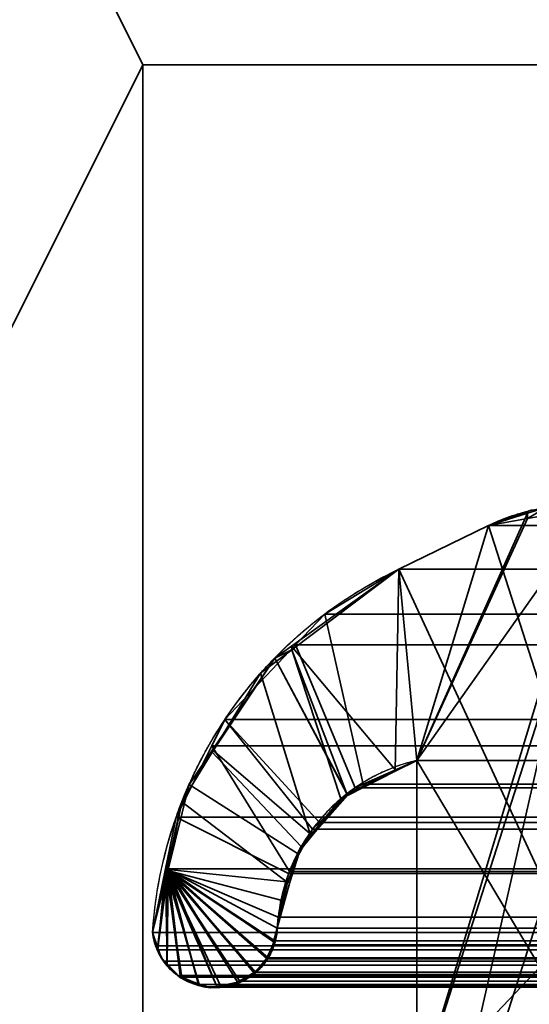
# Model space of a CAD drawing. Header units: millimetres. Extents: x -490 to 6690, y -115 to 152.
# Tile 314 of 656: x 1140.43 to 1142.8, y 8.62 to 13.21. Entities that reach past the tile are written whole.
import ezdxf

# ---------------------------------------------------------------- set-up
doc = ezdxf.new("R2010")
doc.units = ezdxf.units.MM
doc.layers.add('151', color=253, linetype='Continuous')

# ---------------------------------------------------------------- blocks, each defined once
blk = doc.blocks.new('UG_SURFACE_002')
at = {"layer": '151', "color": 252, "linetype": 'Continuous', "lineweight": 35}
for points in [[(2040, -6.2, 2202.5001), (2040, 133.2, 2202.5001), (960, 133.2, 2202.5001), (960, -6.2, 2202.5001)], [(1110, -6.2, 2052.5), (1110, 133.2, 2052.5), (1890, 133.2, 2052.5), (1890, -6.2, 2052.5)]]:
    blk.add_3dface(points, dxfattribs=at)
blk = doc.blocks.new('UG_SURFACE_131')
at = {"layer": '151', "color": 254, "linetype": 'Continuous', "lineweight": 35}
for points in [[(1141, 13, 2016.5), (1145, 13, 2012.5), (1148.7499, 131.75, 2008.75), (1137, 21, 2020.4999)], [(1148.7499, 131.75, -7.5), (1148.7499, 5, -7.5), (1137, 106, -7.5)], [(1137, 21, -7.5), (1137, 106, -7.5), (1145, 13, -7.5), (1141, 13, -7.5)], [(1145, 13, -7.5), (1137, 106, -7.5), (1148.7499, 5, -7.5)], [(1137, 21, 2020.4999), (1137, 5, 2020.4999), (1141, 5, 2016.5), (1141, 13, 2016.5)], [(1141, 13, -7.5), (1137, 5, -7.5), (1137, 21, -7.5)], [(1141, 13, -7.5), (1141, 5, -7.5), (1137, 5, -7.5)], [(1141, 13, 2016.5), (1141, 5, 2016.5), (1141, 5, -7.5), (1141, 13, -7.5)], [(1145, 13, 2012.5), (1141, 13, 2016.5), (1141, 13, -7.5), (1145, 13, -7.5)]]:
    blk.add_3dface(points, dxfattribs=at)
blk = doc.blocks.new('UG_SURFACE_133')
at = {"layer": '151', "color": 254, "linetype": 'Continuous', "lineweight": 35}
for points in [[(1875.25, -10, 2032.7499), (1875.25, 136.75, 2032.7499), (1124.75, 136.75, 2032.7499), (1124.75, -10, 2032.7499)], [(1137, 21, 2020.4999), (1148.7499, 131.75, 2008.75), (1145, 13, 2012.5), (1141, 13, 2016.5)], [(1867.4999, 21, 2025.0001), (1867.4999, -8, 2025.0001), (1132.5001, -8, 2025.0001), (1132.5001, 21, 2025.0001)], [(1863, 5, 2020.4999), (1863, 21, 2020.4999), (1137, 21, 2020.4999), (1137, 5, 2020.4999)], [(1141, 13, 2016.5), (1141, 5, 2016.5), (1137, 5, 2020.4999), (1137, 21, 2020.4999)], [(1859, 13, 2016.5), (1859, 5, 2016.5), (1141, 5, 2016.5), (1141, 13, 2016.5)], [(1859, 13, 2016.5), (1141, 13, 2016.5), (1145, 13, 2012.5), (1855, 13, 2012.5)]]:
    blk.add_3dface(points, dxfattribs=at)
blk = doc.blocks.new('UG_SURFACE_159')
at = {"layer": '151', "color": 14, "linetype": 'Continuous', "lineweight": 35}
for points in [[(1867.3, -10, 2024.8001), (1867.3, 19, 2024.8001), (1132.7, 19, 2024.8001), (1132.7, -10, 2024.8001)], [(1863.25, 16.25, 2020.75), (1863.25, -22, 2020.75), (1136.75, -22, 2020.75), (1136.75, 16.25, 2020.75)]]:
    blk.add_3dface(points, dxfattribs=at)
blk = doc.blocks.new('UG_SURFACE_160')
at = {"layer": '151', "color": 7, "linetype": 'Continuous', "lineweight": 35}
for points in [[(1136.75, 16, 2020.75), (1136.75, -22, 2020.75), (1863.25, -22, 2020.75), (1863.25, 16, 2020.75)], [(1863, 16, 2020.4999), (1863, -22, 2020.4999), (1137, -22, 2020.4999), (1137, 16, 2020.4999)]]:
    blk.add_3dface(points, dxfattribs=at)
blk = doc.blocks.new('UG_SURFACE_165')
at = {"layer": '151', "color": 253, "linetype": 'Continuous', "lineweight": 35}
for points in [[(1143.4294, 10.853, 2014.0705), (1143.1201, 10.9421, 2014.38), (1143.1121, 10.9407, 2014.3881), (1142.2769, 7.26, 2015.223)], [(1143.1121, 10.9407, 2014.3881), (1142.7932, 10.8848, 2014.7069), (1142.2769, 9.7575, 2015.223), (1142.2769, 8.1895, 2015.223)], [(1142.2769, 8.1895, 2015.223), (1142.2769, 7.26, 2015.223), (1143.1121, 10.9407, 2014.3881)], [(1142.2769, 8.1895, -7.5), (1142.2769, 9.7575, -7.5), (1143.1118, 10.9368, -7.5), (1143.1612, 10.9368, -7.5)], [(1142.7931, 10.9096, -7.5), (1142.8802, 10.9368, -7.5), (1143.1118, 10.9368, -7.5), (1142.2769, 9.7575, -7.5)], [(1143.1612, 10.9368, -7.5), (1143.4294, 10.853, -7.5), (1143.765, 9.7575, -7.5), (1142.2769, 8.1895, -7.5)], [(1142.8802, 10.9368, -7.5), (1142.7931, 10.9096, -7.5), (1142.7932, 10.8848, 2014.7069)], [(1142.8802, 10.9368, -7.5), (1142.7932, 10.8848, 2014.7069), (1143.1121, 10.9407, 2014.3881)], [(1142.612, 10.853, -7.5), (1142.7931, 10.9096, -7.5), (1142.2769, 9.7575, -7.5)], [(1142.2769, 9.7575, 2015.223), (1142.7932, 10.8848, 2014.7069), (1142.612, 10.853, 2014.888)], [(1142.7932, 10.8848, 2014.7069), (1142.7931, 10.9096, -7.5), (1142.612, 10.853, -7.5)], [(1142.612, 10.853, -7.5), (1142.612, 10.853, 2014.888), (1142.7932, 10.8848, 2014.7069)], [(1142.612, 10.853, 2014.888), (1142.193, 10.6485, 2015.3072), (1142.1769, 9.7069, 2015.3232), (1142.2769, 9.7575, 2015.223)], [(1142.612, 10.853, -7.5), (1142.193, 10.6485, -7.5), (1142.193, 10.6485, 2015.3072), (1142.612, 10.853, 2014.888)], [(1142.193, 10.6485, -7.5), (1142.612, 10.853, -7.5), (1142.2769, 9.7575, -7.5)], [(1142.2769, 7.26, 2015.223), (1143.8484, 10.6485, 2013.6516), (1143.4294, 10.853, 2014.0705)], [(1141.6928, 10.2904, -7.5), (1141.6949, 10.2738, 2015.805), (1142.193, 10.6485, 2015.3072)], [(1142.193, 10.6485, 2015.3072), (1142.193, 10.6485, -7.5), (1141.6928, 10.2904, -7.5)], [(1142.2769, 9.7575, -7.5), (1142.1793, 9.7107, -7.5), (1141.6928, 10.2904, -7.5), (1142.193, 10.6485, -7.5)], [(1141.9539, 9.5941, 2015.5461), (1142.1769, 9.7069, 2015.3232), (1142.193, 10.6485, 2015.3072), (1141.6949, 10.2738, 2015.805)], [(1143.765, 9.7575, 2013.7351), (1143.8484, 10.6485, 2013.6516), (1142.2769, 7.26, 2015.223)], [(1141.6949, 10.2738, 2015.805), (1141.6928, 10.2904, -7.5), (1141.6147, 10.2346, -7.5)], [(1141.6147, 10.2346, -7.5), (1141.6928, 10.2904, -7.5), (1142.1793, 9.7107, -7.5), (1141.952, 9.6019, -7.5)], [(1141.6147, 10.2346, -7.5), (1141.3238, 9.7965, 2016.1762), (1141.5492, 10.1642, 2015.9507)], [(1141.6147, 10.2346, -7.5), (1141.3248, 9.8068, -7.5), (1141.3238, 9.7965, 2016.1762)], [(1141.3248, 9.8068, -7.5), (1141.6147, 10.2346, -7.5), (1141.9514, 9.6016, -7.5), (1141.7898, 9.4072, -7.5)], [(1141.6147, 10.2346, -7.5), (1141.5492, 10.1642, 2015.9507), (1141.6949, 10.2738, 2015.805)], [(1141.7823, 9.4093, 2015.7177), (1141.9228, 9.5783, 2015.5773), (1141.6949, 10.2738, 2015.805), (1141.5492, 10.1642, 2015.9507)], [(1141.952, 9.6019, -7.5), (1141.9514, 9.6016, -7.5), (1141.6147, 10.2346, -7.5)], [(1141.6949, 10.2738, 2015.805), (1141.9228, 9.5783, 2015.5773), (1141.9539, 9.5941, 2015.5461)], [(1141.5492, 10.1642, 2015.9507), (1141.3238, 9.7965, 2016.1762), (1141.7384, 9.3564, 2015.7616), (1141.7823, 9.4093, 2015.7177)], [(1141.2157, 9.6459, -7.5), (1141.1817, 9.5648, 2016.3183), (1141.3238, 9.7965, 2016.1762)], [(1141.675, 9.1894, 2015.825), (1141.7384, 9.3564, 2015.7616), (1141.3238, 9.7965, 2016.1762), (1141.1817, 9.5648, 2016.3183)], [(1141.3238, 9.7965, 2016.1762), (1141.3248, 9.8068, -7.5), (1141.2157, 9.6459, -7.5)], [(1141.7898, 9.4072, -7.5), (1141.7207, 9.324, -7.5), (1141.2157, 9.6459, -7.5), (1141.3248, 9.8068, -7.5)], [(1142.2769, 9.7575, 2015.223), (1142.1769, 9.7069, 2015.3232), (1142.1793, 9.7107, -7.5)], [(1142.1793, 9.7107, -7.5), (1142.2769, 9.7575, -7.5), (1142.2769, 9.7575, 2015.223)], [(1142.2769, 9.7575, -7.5), (1142.2769, 8.1895, -7.5), (1142.2769, 8.1895, 2015.223), (1142.2769, 9.7575, 2015.223)], [(1142.2769, 7.26, -7.5), (1143.765, 9.7575, -7.5), (1143.765, 8.1895, -7.5)], [(1143.765, 9.7575, -7.5), (1142.2769, 7.26, -7.5), (1142.2769, 8.1895, -7.5)], [(1142.2769, 7.26, 2015.223), (1143.765, 8.1895, 2013.7351), (1143.765, 9.7575, 2013.7351)], [(1141.952, 9.6019, -7.5), (1142.1793, 9.7107, -7.5), (1142.1769, 9.7069, 2015.3232)], [(1142.1769, 9.7069, 2015.3232), (1141.9539, 9.5941, 2015.5461), (1141.952, 9.6019, -7.5)], [(1141.1817, 9.5648, 2016.3183), (1141.2157, 9.6459, -7.5), (1141.1177, 9.2485, -7.5)], [(1141.1177, 9.2485, -7.5), (1141.2157, 9.6459, -7.5), (1141.7207, 9.324, -7.5), (1141.6848, 9.1906, -7.5)], [(1141.7898, 9.4072, -7.5), (1141.9514, 9.6016, -7.5), (1141.9539, 9.5941, 2015.5461)], [(1141.9539, 9.5941, 2015.5461), (1141.9228, 9.5783, 2015.5773), (1141.7898, 9.4072, -7.5)], [(1141.9514, 9.6016, -7.5), (1141.952, 9.6019, -7.5), (1141.9539, 9.5941, 2015.5461)], [(1141.1177, 9.2485, -7.5), (1141.1103, 9.2458, 2016.3896), (1141.1817, 9.5648, 2016.3183)], [(1141.1817, 9.5648, 2016.3183), (1141.1103, 9.2458, 2016.3896), (1141.6434, 9.1064, 2015.8565), (1141.675, 9.1894, 2015.825)], [(1141.9228, 9.5783, 2015.5773), (1141.7823, 9.4093, 2015.7177), (1141.7898, 9.4072, -7.5)], [(1141.7207, 9.324, -7.5), (1141.7898, 9.4072, -7.5), (1141.7823, 9.4093, 2015.7177), (1141.7384, 9.3564, 2015.7616)], [(1141.7384, 9.3564, 2015.7616), (1141.675, 9.1894, 2015.825), (1141.6848, 9.1906, -7.5)], [(1141.6848, 9.1906, -7.5), (1141.7207, 9.324, -7.5), (1141.7384, 9.3564, 2015.7616)], [(1141.1103, 9.2458, 2016.3896), (1141.1177, 9.2485, -7.5), (1141.0455, 8.9555, -7.5)], [(1141.0705, 8.8821, -7.5), (1141.0455, 8.9555, -7.5), (1141.1177, 9.2485, -7.5)], [(1141.0455, 8.9555, -7.5), (1141.0455, 8.9555, 2016.4545), (1141.1103, 9.2458, 2016.3896)], [(1141.1103, 9.2458, 2016.3896), (1141.0455, 8.9555, 2016.4545), (1141.0508, 8.9241, 2016.4492), (1141.0676, 8.8826, 2016.4323)], [(1141.1103, 9.2458, 2016.3896), (1141.0676, 8.8826, 2016.4323), (1141.0857, 8.838, 2016.4142), (1141.1123, 8.8106, 2016.3877)], [(1141.1177, 9.2485, -7.5), (1141.1135, 8.8087, -7.5), (1141.0853, 8.8389, -7.5), (1141.0705, 8.8821, -7.5)], [(1141.1103, 9.2458, 2016.3896), (1141.5783, 8.8343, 2015.9216), (1141.6082, 8.8857, 2015.8918), (1141.6136, 8.9116, 2015.8863)], [(1141.1103, 9.2458, 2016.3896), (1141.5191, 8.7699, 2015.981), (1141.5602, 8.8031, 2015.94), (1141.5783, 8.8343, 2015.9216)], [(1141.1103, 9.2458, 2016.3896), (1141.3447, 8.7041, 2016.1552), (1141.4431, 8.7248, 2016.057)], [(1141.4431, 8.7248, 2016.057), (1141.4703, 8.7305, 2016.0298), (1141.5191, 8.7699, 2015.981), (1141.1103, 9.2458, 2016.3896)], [(1141.1103, 9.2458, 2016.3896), (1141.176, 8.7448, 2016.324), (1141.2594, 8.717, 2016.2406)], [(1141.2594, 8.717, 2016.2406), (1141.3159, 8.6981, 2016.1841), (1141.3447, 8.7041, 2016.1552), (1141.1103, 9.2458, 2016.3896)], [(1141.1123, 8.8106, 2016.3877), (1141.1759, 8.7448, 2016.324), (1141.176, 8.7448, 2016.324), (1141.1103, 9.2458, 2016.3896)], [(1141.6136, 8.9116, 2015.8863), (1141.627, 8.9755, 2015.8732), (1141.6434, 9.1064, 2015.8565), (1141.1103, 9.2458, 2016.3896)], [(1141.1177, 9.2485, -7.5), (1141.1765, 8.7462, -7.5), (1141.1697, 8.7491, -7.5), (1141.1135, 8.8087, -7.5)], [(1141.1177, 9.2485, -7.5), (1141.3451, 8.7042, -7.5), (1141.2836, 8.7021, -7.5), (1141.2596, 8.712, -7.5)], [(1141.1177, 9.2485, -7.5), (1141.5205, 8.765, -7.5), (1141.5172, 8.761, -7.5), (1141.4412, 8.7234, -7.5)], [(1141.1177, 9.2485, -7.5), (1141.627, 8.9755, -7.5), (1141.61, 8.9121, -7.5)], [(1141.4412, 8.7234, -7.5), (1141.4068, 8.7063, -7.5), (1141.3451, 8.7042, -7.5), (1141.1177, 9.2485, -7.5)], [(1141.61, 8.9121, -7.5), (1141.5952, 8.8564, -7.5), (1141.5772, 8.8344, -7.5), (1141.1177, 9.2485, -7.5)], [(1141.5772, 8.8344, -7.5), (1141.5205, 8.765, -7.5), (1141.1177, 9.2485, -7.5)], [(1141.2596, 8.712, -7.5), (1141.1765, 8.7462, -7.5), (1141.1177, 9.2485, -7.5)], [(1141.6848, 9.1906, -7.5), (1141.627, 8.9755, -7.5), (1141.1177, 9.2485, -7.5)], [(1141.627, 8.9755, -7.5), (1141.6848, 9.1906, -7.5), (1141.675, 9.1894, 2015.825)], [(1141.675, 9.1894, 2015.825), (1141.6434, 9.1064, 2015.8565), (1141.627, 8.9755, -7.5)], [(1141.6434, 9.1064, 2015.8565), (1141.627, 8.9755, 2015.8732), (1141.627, 8.9755, -7.5)], [(1141.0455, 8.9555, -7.5), (1141.0705, 8.8821, -7.5), (1141.0676, 8.8826, 2016.4323)], [(1141.0676, 8.8826, 2016.4323), (1141.0508, 8.9241, 2016.4492), (1141.0455, 8.9555, -7.5)], [(1141.0508, 8.9241, 2016.4492), (1141.0455, 8.9555, 2016.4545), (1141.0455, 8.9555, -7.5)], [(1141.61, 8.9121, -7.5), (1141.627, 8.9755, -7.5), (1141.627, 8.9755, 2015.8732)], [(1141.627, 8.9755, 2015.8732), (1141.6136, 8.9116, 2015.8863), (1141.61, 8.9121, -7.5)], [(1141.5772, 8.8344, -7.5), (1141.5952, 8.8564, -7.5), (1141.6136, 8.9116, 2015.8863)], [(1141.6136, 8.9116, 2015.8863), (1141.6082, 8.8857, 2015.8918), (1141.5772, 8.8344, -7.5)], [(1141.5952, 8.8564, -7.5), (1141.61, 8.9121, -7.5), (1141.6136, 8.9116, 2015.8863)], [(1141.0857, 8.838, 2016.4142), (1141.0676, 8.8826, 2016.4323), (1141.0705, 8.8821, -7.5)], [(1141.0705, 8.8821, -7.5), (1141.0853, 8.8389, -7.5), (1141.0857, 8.838, 2016.4142)], [(1141.6082, 8.8857, 2015.8918), (1141.5783, 8.8343, 2015.9216), (1141.5772, 8.8344, -7.5)], [(1141.0853, 8.8389, -7.5), (1141.1135, 8.8087, -7.5), (1141.1123, 8.8106, 2016.3877)], [(1141.1123, 8.8106, 2016.3877), (1141.0857, 8.838, 2016.4142), (1141.0853, 8.8389, -7.5)], [(1141.5205, 8.765, -7.5), (1141.5772, 8.8344, -7.5), (1141.5783, 8.8343, 2015.9216)], [(1141.5783, 8.8343, 2015.9216), (1141.5602, 8.8031, 2015.94), (1141.5205, 8.765, -7.5)], [(1141.1759, 8.7448, 2016.324), (1141.1123, 8.8106, 2016.3877), (1141.1135, 8.8087, -7.5)], [(1141.1135, 8.8087, -7.5), (1141.1697, 8.7491, -7.5), (1141.1759, 8.7448, 2016.324)], [(1141.4412, 8.7234, -7.5), (1141.5172, 8.761, -7.5), (1141.5191, 8.7699, 2015.981)], [(1141.5191, 8.7699, 2015.981), (1141.4703, 8.7305, 2016.0298), (1141.4412, 8.7234, -7.5)], [(1141.5172, 8.761, -7.5), (1141.5205, 8.765, -7.5), (1141.5191, 8.7699, 2015.981)], [(1141.5602, 8.8031, 2015.94), (1141.5191, 8.7699, 2015.981), (1141.5205, 8.765, -7.5)], [(1141.1697, 8.7491, -7.5), (1141.1765, 8.7462, -7.5), (1141.176, 8.7448, 2016.324), (1141.1759, 8.7448, 2016.324)], [(1141.2594, 8.717, 2016.2406), (1141.176, 8.7448, 2016.324), (1141.1765, 8.7462, -7.5)], [(1141.1765, 8.7462, -7.5), (1141.2596, 8.712, -7.5), (1141.2594, 8.717, 2016.2406)], [(1141.4431, 8.7248, 2016.057), (1141.3447, 8.7041, 2016.1552), (1141.3451, 8.7042, -7.5)], [(1141.3451, 8.7042, -7.5), (1141.4068, 8.7063, -7.5), (1141.4431, 8.7248, 2016.057)], [(1141.4068, 8.7063, -7.5), (1141.4412, 8.7234, -7.5), (1141.4431, 8.7248, 2016.057)], [(1141.4703, 8.7305, 2016.0298), (1141.4431, 8.7248, 2016.057), (1141.4412, 8.7234, -7.5)], [(1141.2594, 8.717, 2016.2406), (1141.2596, 8.712, -7.5), (1141.2836, 8.7021, -7.5)], [(1141.3159, 8.6981, 2016.1841), (1141.2594, 8.717, 2016.2406), (1141.2836, 8.7021, -7.5)], [(1141.2836, 8.7021, -7.5), (1141.3451, 8.7042, -7.5), (1141.3447, 8.7041, 2016.1552)], [(1141.3447, 8.7041, 2016.1552), (1141.3159, 8.6981, 2016.1841), (1141.2836, 8.7021, -7.5)]]:
    blk.add_3dface(points, dxfattribs=at)
blk = doc.blocks.new('UG_SURFACE_166')
at = {"layer": '151', "color": 253, "linetype": 'Continuous', "lineweight": 35}
for points in [[(1142.612, 10.853, 2014.888), (1142.8112, 10.9236, 2014.6887), (1142.8801, 10.9237, 2014.6198), (1143.765, 7.26, 2013.7351)], [(1142.8112, 10.9236, 2014.6887), (1142.612, 10.853, 2014.888), (1857.388, 10.853, 2014.888)], [(1142.612, 10.853, 2014.888), (1142.193, 10.6485, 2015.3072), (1857.807, 10.6485, 2015.3072), (1857.388, 10.853, 2014.888)], [(1143.765, 7.26, 2013.7351), (1142.193, 10.6485, 2015.3072), (1142.612, 10.853, 2014.888)], [(1858.1516, 10.44, 2015.6517), (1857.807, 10.6485, 2015.3072), (1142.193, 10.6485, 2015.3072), (1141.8484, 10.44, 2015.6517)], [(1141.8484, 10.44, 2015.6517), (1142.193, 10.6485, 2015.3072), (1142.2769, 9.7575, 2015.223), (1142.0274, 9.6464, 2015.4727)], [(1142.2769, 9.7575, 2015.223), (1142.193, 10.6485, 2015.3072), (1143.765, 7.26, 2013.7351)], [(1141.8484, 10.44, 2015.6517), (1141.7125, 10.2966, 2015.7874), (1858.2875, 10.2966, 2015.7874)], [(1142.0274, 9.6464, 2015.4727), (1141.9894, 9.6295, 2015.5108), (1141.7125, 10.2966, 2015.7874), (1141.8484, 10.44, 2015.6517)], [(1141.8484, 10.44, 2015.6517), (1858.2875, 10.2966, 2015.7874), (1858.1516, 10.44, 2015.6517)], [(1858.6174, 9.9482, 2016.1176), (1858.2875, 10.2966, 2015.7874), (1141.7125, 10.2966, 2015.7874), (1141.3826, 9.9482, 2016.1176)], [(1141.3826, 9.9482, 2016.1176), (1141.7125, 10.2966, 2015.7874), (1141.9894, 9.6295, 2015.5108), (1141.8239, 9.4688, 2015.6763)], [(1141.3826, 9.9482, 2016.1176), (1141.3213, 9.8258, 2016.1786), (1858.6787, 9.8258, 2016.1786)], [(1141.3213, 9.8258, 2016.1786), (1141.3826, 9.9482, 2016.1176), (1141.7909, 9.4368, 2015.7092), (1141.6844, 9.2399, 2015.8157)], [(1141.3826, 9.9482, 2016.1176), (1858.6787, 9.8258, 2016.1786), (1858.6174, 9.9482, 2016.1176)], [(1141.8239, 9.4688, 2015.6763), (1141.7909, 9.4368, 2015.7092), (1141.3826, 9.9482, 2016.1176)], [(1858.8448, 9.4937, 2016.3448), (1858.6787, 9.8258, 2016.1786), (1141.3213, 9.8258, 2016.1786), (1141.1552, 9.4937, 2016.3448)], [(1141.6844, 9.2399, 2015.8157), (1141.6789, 9.2299, 2015.821), (1141.1552, 9.4937, 2016.3448), (1141.3213, 9.8258, 2016.1786)], [(1142.2769, 9.7575, 2015.223), (1857.7231, 9.7575, 2015.223), (1857.9726, 9.6464, 2015.4727), (1142.0274, 9.6464, 2015.4727)], [(1142.2769, 9.7575, 2015.223), (1142.2769, 8.1895, 2015.223), (1857.7231, 8.1895, 2015.223), (1857.7231, 9.7575, 2015.223)], [(1143.765, 7.26, 2013.7351), (1143.765, 5.4905, 2013.7351), (1142.2769, 8.1895, 2015.223), (1142.2769, 9.7575, 2015.223)], [(1141.9894, 9.6295, 2015.5108), (1142.0274, 9.6464, 2015.4727), (1857.9726, 9.6464, 2015.4727), (1858.0106, 9.6295, 2015.5108)], [(1858.0106, 9.6295, 2015.5108), (1141.8239, 9.4688, 2015.6763), (1141.9894, 9.6295, 2015.5108)], [(1858.0106, 9.6295, 2015.5108), (1858.1761, 9.4688, 2015.6763), (1141.8239, 9.4688, 2015.6763)], [(1141.106, 9.2524, 2016.3939), (1858.894, 9.2524, 2016.3939), (1858.8448, 9.4937, 2016.3448)], [(1141.1552, 9.4937, 2016.3448), (1141.106, 9.2524, 2016.3939), (1858.8448, 9.4937, 2016.3448)], [(1141.106, 9.2524, 2016.3939), (1141.1552, 9.4937, 2016.3448), (1141.6789, 9.2299, 2015.821), (1141.6309, 9.0263, 2015.8691)], [(1141.7909, 9.4368, 2015.7092), (1141.8239, 9.4688, 2015.6763), (1858.1761, 9.4688, 2015.6763), (1858.2091, 9.4368, 2015.7092)], [(1858.3156, 9.2399, 2015.8157), (1141.6844, 9.2399, 2015.8157), (1141.7909, 9.4368, 2015.7092)], [(1858.2091, 9.4368, 2015.7092), (1858.3156, 9.2399, 2015.8157), (1141.7909, 9.4368, 2015.7092)], [(1141.0455, 8.9555, 2016.4545), (1858.9545, 8.9555, 2016.4545), (1858.894, 9.2524, 2016.3939), (1141.106, 9.2524, 2016.3939)], [(1141.0691, 8.8749, 2016.4309), (1141.0598, 8.8931, 2016.4402), (1141.0455, 8.9555, 2016.4545), (1141.106, 9.2524, 2016.3939)], [(1141.106, 9.2524, 2016.3939), (1141.114, 8.8035, 2016.386), (1141.0966, 8.8214, 2016.4034), (1141.0691, 8.8749, 2016.4309)], [(1141.106, 9.2524, 2016.3939), (1141.181, 8.7469, 2016.319), (1141.1613, 8.755, 2016.3386), (1141.114, 8.8035, 2016.386)], [(1141.106, 9.2524, 2016.3939), (1141.2622, 8.7133, 2016.2377), (1141.181, 8.7469, 2016.319)], [(1141.106, 9.2524, 2016.3939), (1141.3631, 8.7044, 2016.1369), (1141.3445, 8.7034, 2016.1555)], [(1141.3445, 8.7034, 2016.1555), (1141.293, 8.7005, 2016.207), (1141.2622, 8.7133, 2016.2377), (1141.106, 9.2524, 2016.3939)], [(1141.106, 9.2524, 2016.3939), (1141.453, 8.7288, 2016.047), (1141.4095, 8.707, 2016.0904), (1141.3631, 8.7044, 2016.1369)], [(1141.106, 9.2524, 2016.3939), (1141.5257, 8.7706, 2015.9743), (1141.5166, 8.7605, 2015.9833), (1141.453, 8.7288, 2016.047)], [(1141.106, 9.2524, 2016.3939), (1141.5837, 8.8372, 2015.9163), (1141.5813, 8.8321, 2015.9187), (1141.5257, 8.7706, 2015.9743)], [(1141.106, 9.2524, 2016.3939), (1141.6309, 9.0263, 2015.8691), (1141.627, 8.9755, 2015.8732), (1141.6162, 8.9175, 2015.8837)], [(1141.6162, 8.9175, 2015.8837), (1141.6126, 8.8981, 2015.8873), (1141.5837, 8.8372, 2015.9163), (1141.106, 9.2524, 2016.3939)], [(1858.3691, 9.0261, 2015.8691), (1141.6309, 9.0263, 2015.8691), (1141.6789, 9.2299, 2015.821)], [(1141.6789, 9.2299, 2015.821), (1141.6844, 9.2399, 2015.8157), (1858.3156, 9.2399, 2015.8157), (1858.3211, 9.2299, 2015.821)], [(1858.3211, 9.2299, 2015.821), (1858.3691, 9.0261, 2015.8691), (1141.6789, 9.2299, 2015.821)], [(1858.373, 8.9755, 2015.8732), (1141.627, 8.9755, 2015.8732), (1141.6309, 9.0263, 2015.8691)], [(1858.3691, 9.0261, 2015.8691), (1858.373, 8.9755, 2015.8732), (1141.6309, 9.0263, 2015.8691)], [(1858.9545, 8.9555, 2016.4545), (1141.0455, 8.9555, 2016.4545), (1141.0598, 8.8931, 2016.4402)], [(1858.9402, 8.8931, 2016.4402), (1858.9545, 8.9555, 2016.4545), (1141.0598, 8.8931, 2016.4402)], [(1858.373, 8.9755, 2015.8732), (1858.3838, 8.9175, 2015.8837), (1141.6162, 8.9175, 2015.8837), (1141.627, 8.9755, 2015.8732)], [(1141.6126, 8.8981, 2015.8873), (1858.3838, 8.9175, 2015.8837), (1858.3874, 8.8981, 2015.8873)], [(1141.6126, 8.8981, 2015.8873), (1141.6162, 8.9175, 2015.8837), (1858.3838, 8.9175, 2015.8837)], [(1141.0598, 8.8931, 2016.4402), (1141.0691, 8.8749, 2016.4309), (1858.9309, 8.8749, 2016.4309), (1858.9402, 8.8931, 2016.4402)], [(1858.9309, 8.8749, 2016.4309), (1141.0691, 8.8749, 2016.4309), (1141.0966, 8.8214, 2016.4034)], [(1858.9034, 8.8214, 2016.4034), (1858.9309, 8.8749, 2016.4309), (1141.0966, 8.8214, 2016.4034)], [(1858.3874, 8.8981, 2015.8873), (1141.5837, 8.8372, 2015.9163), (1141.6126, 8.8981, 2015.8873)], [(1858.3874, 8.8981, 2015.8873), (1858.4163, 8.8372, 2015.9163), (1141.5837, 8.8372, 2015.9163)], [(1141.0966, 8.8214, 2016.4034), (1141.114, 8.8035, 2016.386), (1858.886, 8.8035, 2016.386), (1858.9034, 8.8214, 2016.4034)], [(1858.4187, 8.8321, 2015.9187), (1141.5257, 8.7706, 2015.9743), (1141.5813, 8.8321, 2015.9187)], [(1858.4187, 8.8321, 2015.9187), (1858.4743, 8.7706, 2015.9743), (1141.5257, 8.7706, 2015.9743)], [(1141.5813, 8.8321, 2015.9187), (1858.4163, 8.8372, 2015.9163), (1858.4187, 8.8321, 2015.9187)], [(1141.5813, 8.8321, 2015.9187), (1141.5837, 8.8372, 2015.9163), (1858.4163, 8.8372, 2015.9163)], [(1858.8387, 8.755, 2016.3386), (1141.114, 8.8035, 2016.386), (1141.1613, 8.755, 2016.3386)], [(1858.8387, 8.755, 2016.3386), (1858.886, 8.8035, 2016.386), (1141.114, 8.8035, 2016.386)], [(1141.5166, 8.7605, 2015.9833), (1858.4743, 8.7706, 2015.9743), (1858.4834, 8.7605, 2015.9833)], [(1141.5166, 8.7605, 2015.9833), (1141.5257, 8.7706, 2015.9743), (1858.4743, 8.7706, 2015.9743)], [(1141.1613, 8.755, 2016.3386), (1141.181, 8.7469, 2016.319), (1858.819, 8.7469, 2016.319), (1858.8387, 8.755, 2016.3386)], [(1141.2622, 8.7133, 2016.2377), (1858.7378, 8.7133, 2016.2377), (1858.819, 8.7469, 2016.319), (1141.181, 8.7469, 2016.319)], [(1141.4095, 8.707, 2016.0904), (1858.547, 8.7288, 2016.047), (1858.5905, 8.707, 2016.0904)], [(1141.4095, 8.707, 2016.0904), (1141.453, 8.7288, 2016.047), (1858.547, 8.7288, 2016.047)], [(1858.4834, 8.7605, 2015.9833), (1141.453, 8.7288, 2016.047), (1141.5166, 8.7605, 2015.9833)], [(1858.4834, 8.7605, 2015.9833), (1858.547, 8.7288, 2016.047), (1141.453, 8.7288, 2016.047)], [(1858.707, 8.7005, 2016.207), (1141.2622, 8.7133, 2016.2377), (1141.293, 8.7005, 2016.207)], [(1858.707, 8.7005, 2016.207), (1858.7378, 8.7133, 2016.2377), (1141.2622, 8.7133, 2016.2377)], [(1141.293, 8.7005, 2016.207), (1141.3445, 8.7034, 2016.1555), (1858.6555, 8.7034, 2016.1555), (1858.707, 8.7005, 2016.207)], [(1141.3631, 8.7044, 2016.1369), (1858.6369, 8.7044, 2016.1369), (1858.6555, 8.7034, 2016.1555), (1141.3445, 8.7034, 2016.1555)], [(1858.5905, 8.707, 2016.0904), (1141.3631, 8.7044, 2016.1369), (1141.4095, 8.707, 2016.0904)], [(1858.5905, 8.707, 2016.0904), (1858.6369, 8.7044, 2016.1369), (1141.3631, 8.7044, 2016.1369)]]:
    blk.add_3dface(points, dxfattribs=at)

msp = doc.modelspace()

# ---------------------------------------------------------------- linework, layer by layer
at = {"layer": '151', "linetype": 'Continuous', "lineweight": -3}
for p, q in [((1859, 13, 2016.5), (1141, 13, 2016.5)), ((1141, 13, -7.5), (1141, 5, -7.5)), ((1141, 13, 2016.5), (1141, 13, -7.5)), ((1141, 13, 2016.5), (1145, 13, 2012.5)), ((1145, 13, 2012.5), (1141, 13, 2016.5)), ((1145, 13, -7.5), (1141, 13, -7.5)), ((1141, 13, 2016.5), (1141, 5, 2016.5)), ((1141, 13, 2016.5), (1141, 5, 2016.5)), ((1142.6119, 10.853, 2014.8881), (1142.1929, 10.6485, 2015.3071)), ((1142.6119, 10.853, 2014.8881), (1142.1929, 10.6485, 2015.3071)), ((1142.6119, 10.853, -7.5), (1142.1929, 10.6485, -7.5)), ((1142.6119, 10.853, 2014.8881), (1142.6119, 10.853, -7.5)), ((1857.3881, 10.853, 2014.8881), (1142.6119, 10.853, 2014.8881)), ((1857.8071, 10.6485, 2015.3071), (1142.1929, 10.6485, 2015.3071)), ((1142.1929, 10.6485, 2015.3071), (1142.1929, 10.6485, -7.5)), ((1857.7231, 9.7575, 2015.2231), (1142.2769, 9.7575, 2015.2231)), ((1142.2769, 9.7575, 2015.2231), (1142.2769, 9.7575, -7.5)), ((1142.2769, 9.7575, 2015.2231), (1142.2769, 8.1895, 2015.2231)), ((1142.2769, 9.7575, -7.5), (1142.2769, 8.1895, -7.5)), ((1142.2769, 9.7575, 2015.2231), (1142.2769, 8.1895, 2015.2231)), ((1858.9546, 8.9555, 2016.4546), (1141.0454, 8.9555, 2016.4546)), ((1141.0454, 8.9555, 2016.4546), (1141.0454, 8.9555, -7.5)), ((1141.6269, 8.9755, 2015.8731), (1858.3731, 8.9755, 2015.8731)), ((1141.6269, 8.9755, -7.5), (1141.6269, 8.9755, 2015.8731))]:
    msp.add_line(p, q, dxfattribs=at)
at = {"layer": '151', "linetype": 'Continuous', "lineweight": -3, "extrusion": (0, 0, -1)}
for centre, radius, start, end in [((-1143.0207, 10.0155, 7.5), 0.9319, 63.9845, 116.0155), ((-1143.0612, 8.8246, 7.5), 2.02, 3.7156, 64.5425), ((-1141.3354, 8.9893, 7.5), 0.2919, 182.7186, 353.3417)]:
    msp.add_arc(centre, radius, start, end, dxfattribs=at)
at = {"layer": '151', "linetype": 'Continuous', "lineweight": -3}
msp.add_arc((1142.4705, 8.9354, -7.5), 0.8445, 103.2518, 177.2814, dxfattribs=at)
for points, knots in [([(1142.6119, 10.853, 2014.8881), (1142.6767, 10.8846, 2014.8233), (1142.7436, 10.908, 2014.7564), (1142.9477, 10.955, 2014.5523), (1143.0894, 10.9554, 2014.4106), (1143.2949, 10.909, 2014.2051), (1143.3633, 10.8853, 2014.1367), (1143.4294, 10.853, 2014.0706)], [0, 0, 0, 0, 0.246422, 0.246422, 0.74843, 0.74843, 1, 1, 1, 1]), ([(1141.0454, 8.9555, 2016.4546), (1141.0725, 9.3717, 2016.4275), (1141.2296, 9.7474, 2016.2704), (1141.6535, 10.3161, 2015.8465), (1141.9148, 10.5161, 2015.5852), (1142.1929, 10.6485, 2015.3071)], [0, 0, 0, 0, 0.5, 0.5, 1, 1, 1, 1]), ([(1142.2769, 9.7575, 2015.2231), (1142.1778, 9.7342, 2015.3222), (1142.0795, 9.6921, 2015.4205), (1141.9172, 9.5795, 2015.5828), (1141.8488, 9.5153, 2015.6512), (1141.7465, 9.3767, 2015.7535), (1141.7075, 9.3067, 2015.7925), (1141.6554, 9.1666, 2015.8446), (1141.6385, 9.097, 2015.8615), (1141.6291, 9.0094, 2015.8709), (1141.6277, 8.9925, 2015.8723), (1141.6269, 8.9755, 2015.8731)], [0, 0, 0, 0, 0.3304, 0.3304, 0.593973, 0.593973, 0.795314, 0.795314, 0.961106, 0.961106, 1, 1, 1, 1]), ([(1141.6269, 8.9755, 2015.8731), (1141.6257, 8.9489, 2015.8743), (1141.6206, 8.9223, 2015.8794), (1141.6047, 8.874, 2015.8953), (1141.5938, 8.8517, 2015.9062), (1141.5629, 8.8034, 2015.9371), (1141.5405, 8.7794, 2015.9595), (1141.4836, 8.7344, 2016.0164), (1141.4467, 8.7168, 2016.0533), (1141.3713, 8.697, 2016.1287), (1141.3317, 8.6949, 2016.1683), (1141.2476, 8.7072, 2016.2524), (1141.2019, 8.7249, 2016.2981), (1141.1378, 8.7725, 2016.3622), (1141.1154, 8.7947, 2016.3846), (1141.0819, 8.8423, 2016.4181), (1141.069, 8.8666, 2016.431), (1141.0529, 8.9127, 2016.4471), (1141.0479, 8.9339, 2016.4521), (1141.0454, 8.9555, 2016.4546)], [0, 0, 0, 0, 0.075226, 0.075226, 0.149722, 0.149722, 0.258921, 0.258921, 0.410364, 0.410364, 0.565588, 0.565588, 0.749413, 0.749413, 0.855596, 0.855596, 0.938717, 0.938717, 1, 1, 1, 1])]:
    msp.add_open_spline(points, degree=3, knots=knots, dxfattribs=at)
for points, weights in [([(1142.6119, 10.853, 2014.8881), (1142.8054, 10.9474, 2014.6946), (1143.0207, 10.9812, 2014.4793), (1143.236, 10.9474, 2014.264), (1143.4294, 10.853, 2014.0706)], [1, 0.949337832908, 0.932450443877, 0.949337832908, 1]), ([(1141.0454, 8.9555, 2016.4546), (1141.081, 9.5034, 2016.419), (1141.3046, 10.0152, 2016.1954), (1141.6971, 10.4125, 2015.8029), (1142.1929, 10.6485, 2015.3071)], [1, 0.93119730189, 0.908263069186, 0.93119730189, 1]), ([(1142.2769, 9.7575, 2015.2231), (1142.0017, 9.6927, 2015.4983), (1141.7706, 9.5172, 2015.7294), (1141.6403, 9.2579, 2015.8597), (1141.6269, 8.9755, 2015.8731)], [1, 0.899239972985, 0.865653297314, 0.899239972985, 1])]:
    msp.add_rational_spline(points, weights, degree=4, dxfattribs=at)
msp.add_rational_spline([(1141.6269, 8.9755, 2015.8731), (1141.6222, 8.8767, 2015.8778), (1141.5694, 8.7522, 2015.9306), (1141.4442, 8.701, 2016.0558), (1141.2466, 8.6942, 2016.2534), (1141.1181, 8.7367, 2016.3819), (1141.0569, 8.8573, 2016.4431), (1141.0454, 8.9555, 2016.4546)], [1, 1, 0.953337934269, 1, 1, 0.953337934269, 1, 1], degree=4, knots=[0, 0, 0, 0, 0, 0.5, 0.5, 0.5, 1, 1, 1, 1, 1], dxfattribs=at)

# ---------------------------------------------------------------- block references
for name in ['UG_SURFACE_131', 'UG_SURFACE_133', 'UG_SURFACE_002', 'UG_SURFACE_159', 'UG_SURFACE_160', 'UG_SURFACE_166', 'UG_SURFACE_165']:
    msp.add_blockref(name, (0, 0), dxfattribs=at)

doc.saveas('drawing.dxf')
